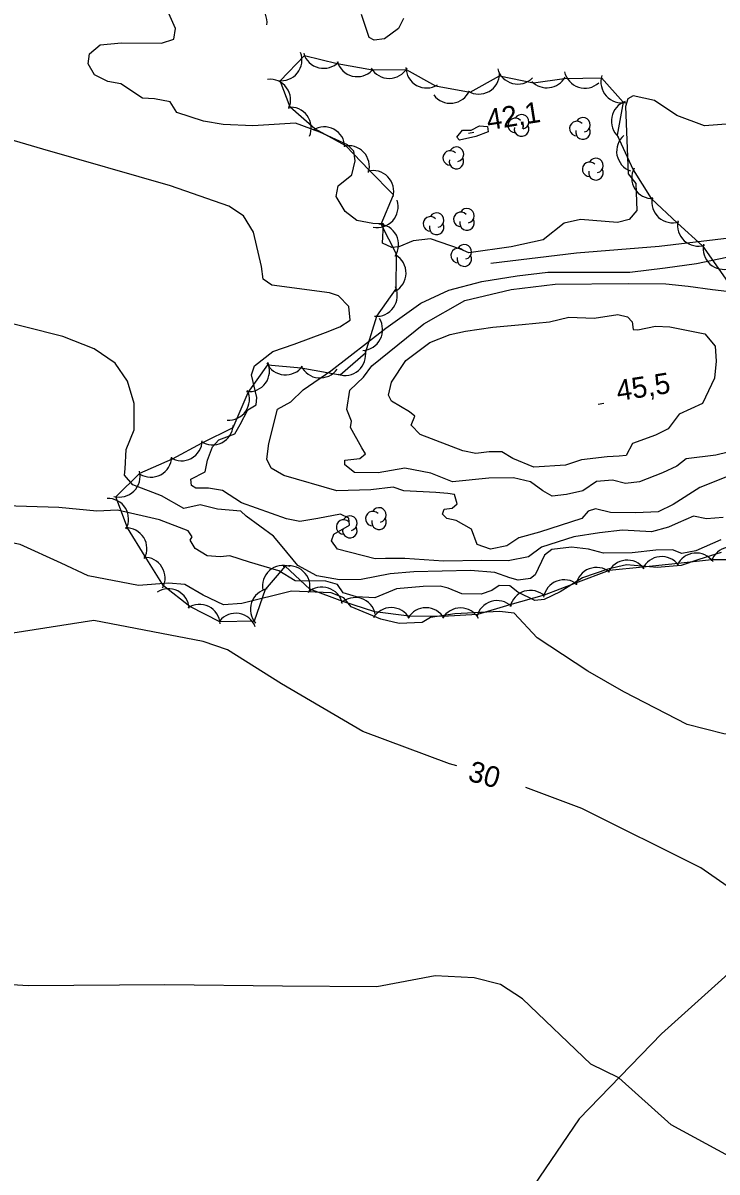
# Model space of a CAD drawing. Extents: x 646142 to 649934, y 5874075 to 5876351.
# Drawn here: x 648873.6 to 648973.7, y 5874561.2 to 5874726.9 of the extents above; entities that cross this region are included whole.
import ezdxf

# ---------------------------------------------------------------- set-up
doc = ezdxf.new("R2010")
doc.units = 0
for name, color, linetype in [('Niveau 1', 7, 'Continuous'), ('Niveau 2', 7, 'Continuous'), ('Niveau 3', 7, 'Continuous'), ('Niveau 4', 7, 'Continuous'), ('Niveau 44', 7, 'Continuous')]:
    doc.layers.add(name, color=color, linetype=linetype)

msp = doc.modelspace()

# ---------------------------------------------------------------- linework, layer by layer
at = {"layer": 'Niveau 1'}
for points in [[(648929.9, 5874695.48), (648927.82, 5874694.65), (648926.8, 5874694.53), (648925.45, 5874695.18), (648925.58, 5874697.96), (648924.08, 5874698.01), (648921.73, 5874698.43), (648920.07, 5874699.73), (648918.78, 5874701.88), (648919.05, 5874703.41), (648921.04, 5874705.03), (648921.49, 5874707.04), (648921.32, 5874708.41), (648920.4, 5874709.34), (648916.39, 5874711.17), (648912.89, 5874712.48), (648906.73, 5874712.1), (648902.45, 5874712.28), (648899.63, 5874712.76), (648895.79, 5874714.03), (648894.81, 5874715.53), (648892.57, 5874715.96), (648890.83, 5874716.09), (648887.7, 5874718.15), (648885.82, 5874718.5), (648883.87, 5874719.42), (648882.98, 5874721.05), (648883.15, 5874722.45), (648884.72, 5874723.79), (648887.79, 5874724.04), (648893.55, 5874724.02), (648895.32, 5874724.58), (648895.6, 5874726.11), (648894.64, 5874728.3)], [(648980, 5874712.7), (648971.91, 5874712.09), (648967.94, 5874713.58), (648964.69, 5874715.73), (648961.62, 5874716.4), (648960.87, 5874715.97), (648960.54, 5874714.89), (648960.92, 5874705.14), (648962.01, 5874703.77), (648962.14, 5874699.87), (648961.03, 5874698.59), (648959.36, 5874698.16), (648959.36, 5874698.16), (648954.02, 5874698.56), (648951.67, 5874698.05), (648948.63, 5874695.62), (648944.04, 5874694.61), (648937.93, 5874693.78), (648936.71, 5874694.32), (648932.4, 5874695.77), (648929.9, 5874695.48)], [(648935.5, 5874656.93), (648936.23, 5874657.59), (648935.83, 5874658.93), (648934.9, 5874659.05), (648933.16, 5874659.19), (648928.52, 5874659.45), (648926.97, 5874659.95), (648923.79, 5874659.58), (648918.86, 5874659.45), (648911.23, 5874661.66), (648909.37, 5874662.71), (648908.75, 5874664.02), (648909.06, 5874666.25), (648910.3, 5874671.24), (648912.24, 5874672.28), (648913.99, 5874673.99), (648918.02, 5874676.77), (648925.91, 5874682.9), (648930.99, 5874686.5), (648935.02, 5874688.36), (648939.81, 5874689.62), (648944.89, 5874690.45), (648949.31, 5874690.97), (648961.15, 5874690.99), (648966.25, 5874691.6), (648970.76, 5874692.25), (648978.38, 5874693.84)], [(648974.98, 5874661.39), (648971.25, 5874659.91), (648967.4, 5874657.49), (648965.23, 5874656.43), (648962.03, 5874656.28), (648958.35, 5874656.3), (648956.21, 5874656.86), (648955.11, 5874656.49), (648954.2, 5874655.46), (648948.11, 5874653.47), (648945.11, 5874652.65), (648943.4, 5874651.53), (648941.05, 5874651.02), (648939.13, 5874651.71), (648938.28, 5874653.92), (648936.06, 5874655.15), (648934.76, 5874655.46), (648934.11, 5874656.07), (648934.37, 5874656.8), (648935.5, 5874656.93)], [(648936.16, 5874619.76), (648935.13, 5874620.07), (648922.61, 5874624.74), (648910.87, 5874631.61), (648903.09, 5874636.5), (648899.58, 5874637.71), (648883.78, 5874640.72), (648870.56, 5874638.68), (648859.41, 5874635.84), (648841.82, 5874630.49), (648830.87, 5874625.92), (648825.5, 5874622.26), (648819, 5874615.43), (648814.1, 5874606.93), (648806.99, 5874601.3), (648801.78, 5874596.26), (648795.55, 5874589.11)], [(649089.91, 5874550.08), (649085.38, 5874551.17), (649078.2, 5874553.1), (649057.94, 5874558.7), (649046.02, 5874563.32), (649030.13, 5874566.31), (649006.48, 5874578.72), (648997.64, 5874585.58), (648982.79, 5874597.13), (648971.39, 5874605.08), (648954.23, 5874613.62), (648946.15, 5874616.67)]]:
    msp.add_lwpolyline(points, dxfattribs=at)
at = {"layer": 'Niveau 2'}
for points in [[(648928.48, 5874727.58), (648927.74, 5874726.12), (648925.74, 5874724.61), (648924.27, 5874724.44), (648923.53, 5874724.81), (648922.44, 5874728.14)], [(648974.6, 5874655.59), (648972.21, 5874655.42), (648970.32, 5874655.77), (648968.13, 5874654.82), (648966.71, 5874654.19), (648964.26, 5874653.55), (648960.09, 5874653.75), (648956.79, 5874653.36), (648953.06, 5874652.8), (648948.4, 5874651.32), (648946.5, 5874649.94), (648943.57, 5874649.36), (648939.77, 5874649.37), (648934.25, 5874649.29), (648928.67, 5874649.67), (648925.9, 5874649.68), (648924.41, 5874649.62), (648918.94, 5874651.05), (648918.1, 5874652.22), (648918.45, 5874653.19), (648920.71, 5874654.5), (648920.58, 5874655.52), (648919.37, 5874656.07), (648916.1, 5874655.45), (648913.5, 5874655.03), (648911.61, 5874655.38), (648905.1, 5874657.73), (648902.35, 5874659.48), (648900.35, 5874659.82), (648898.51, 5874659.83), (648897.88, 5874660.22), (648897.77, 5874661.13), (648899.84, 5874662.19), (648900.21, 5874663.85), (648900.9, 5874665.78), (648901.81, 5874666.81), (648904.13, 5874667.66), (648904.89, 5874669.03), (648906.02, 5874671.12), (648907.2, 5874671.84), (648907.3, 5874672.89), (648906.56, 5874676.16), (648906.98, 5874677.48), (648909.61, 5874679.52), (648912.71, 5874680.58), (648917.23, 5874682.27), (648919.31, 5874683.1), (648920.81, 5874684.08), (648920.57, 5874686.02), (648919.12, 5874687.58), (648917.8, 5874688), (648909.49, 5874689.09), (648908.23, 5874689.98), (648908, 5874691.8), (648906.83, 5874696.75), (648905.39, 5874699.12), (648903.27, 5874700.48), (648894.85, 5874703.41), (648876.45, 5874708.74), (648857.57, 5874714.24)], [(648938.24, 5874711.48), (648939.43, 5874712.08), (648940.59, 5874711.99), (648940.68, 5874711.2), (648938.93, 5874710.53), (648936.58, 5874710.02), (648936.18, 5874710.43), (648936.98, 5874711.45), (648938.24, 5874711.48)], [(648962.56, 5874660.74), (648960.52, 5874660.5), (648958.63, 5874660.97), (648956.35, 5874660.81), (648954.34, 5874659.42), (648951.99, 5874658.91), (648949.95, 5874658.67), (648948.59, 5874659.43), (648946.83, 5874660.72), (648944.34, 5874661.34), (648940.79, 5874661.27), (648935.57, 5874660.76), (648932.43, 5874662), (648928.67, 5874662.71), (648924.85, 5874662.02), (648921.4, 5874662.07), (648920, 5874663.17), (648920.03, 5874663.87), (648922.18, 5874664.12), (648923.02, 5874664.8), (648922.46, 5874665.65), (648920.84, 5874668.57), (648920.96, 5874669.51), (648920.3, 5874671.16), (648920.76, 5874673.97), (648922.72, 5874675.82), (648923.9, 5874677.45), (648931.43, 5874683.53), (648937.34, 5874686.88), (648944.03, 5874688.48), (648950.37, 5874689.23), (648960.92, 5874689.33), (648966.32, 5874689.28), (648969.57, 5874688.97), (648973.07, 5874688.47), (648975.16, 5874688.26)], [(648888.34, 5874662.63), (648888.47, 5874665.42), (648889.63, 5874668.22), (648889.63, 5874672.04), (648888.66, 5874675.28), (648886.85, 5874677.84), (648883.83, 5874679.91), (648879.34, 5874681.7), (648868.38, 5874684.45)], [(648957.88, 5874664.33), (648954.15, 5874663.89), (648951.84, 5874663.15), (648947.29, 5874662.84), (648944.27, 5874664.09), (648942.66, 5874665.05), (648940.83, 5874665.06), (648938.91, 5874664.83), (648937.03, 5874665.19), (648930.89, 5874667.56), (648929.58, 5874668.9), (648930.11, 5874670.23), (648929.35, 5874670.83), (648926.76, 5874672.36), (648926.31, 5874673.23), (648926.77, 5874675.12), (648928.8, 5874678.23), (648932.26, 5874680.83), (648935.22, 5874681.98), (648937.45, 5874682.48), (648941.39, 5874683.06), (648945.59, 5874683.44), (648949.56, 5874683.8), (648952.34, 5874684.47), (648956.02, 5874684.34), (648959.4, 5874684.85), (648960.81, 5874684.56), (648961.47, 5874683.83), (648961.61, 5874682.7), (648962.3, 5874682.67), (648964.87, 5874683.2), (648966.94, 5874683.1), (648971.99, 5874682.1), (648973.47, 5874680.32), (648973.62, 5874678.15), (648973.34, 5874675.71), (648971.61, 5874672.05), (648968.25, 5874670.5), (648966.68, 5874668.36), (648964.84, 5874667.45), (648961.54, 5874666.26), (648960.61, 5874664.54), (648959.59, 5874664.42), (648957.88, 5874664.33)], [(648977.13, 5874665.47), (648973.57, 5874664.59), (648969.27, 5874664.07), (648967.91, 5874662.99), (648965.84, 5874662.06), (648962.56, 5874660.74)], [(648974.3, 5874652.36), (648970.69, 5874650.77), (648968.65, 5874650.41), (648967.32, 5874650.95), (648964.9, 5874650.89), (648961.49, 5874650.49), (648957.34, 5874650.46), (648955.2, 5874651.01), (648952.74, 5874651.3), (648949.9, 5874650.96), (648948.84, 5874650.14), (648947.46, 5874647.31), (648946.83, 5874646.78), (648945.01, 5874646.56), (648943.82, 5874646.88), (648941.64, 5874647.66), (648938.15, 5874647.94), (648929.97, 5874647.78), (648926.55, 5874647.49), (648922.38, 5874646.65), (648919.26, 5874646.62), (648915.97, 5874647.16), (648913.24, 5874648.68), (648910.95, 5874651.42), (648909.73, 5874652.9), (648905.8, 5874655.79), (648905.02, 5874656.51), (648901.64, 5874656.8), (648899.14, 5874657.43), (648896.77, 5874656.91), (648893.55, 5874658.73), (648889.43, 5874660.33), (648888.23, 5874661.69), (648888.34, 5874662.63)], [(648884.23, 5874656.51), (648878.73, 5874657.02), (648867.82, 5874657.35), (648860.4, 5874657.39), (648854.02, 5874656.64), (648841.46, 5874653.29), (648833.91, 5874651.58), (648824.26, 5874648), (648819.02, 5874645.4), (648816.43, 5874643.82), (648813.87, 5874640.03), (648809.83, 5874629.34), (648802.64, 5874619.78)], [(648974.31, 5874650.53), (648971.08, 5874649.56), (648968.53, 5874648.68), (648965.1, 5874648.39), (648960.66, 5874648.79), (648957.97, 5874648.12), (648954.31, 5874646.87), (648951.08, 5874644.87), (648948.79, 5874643.78), (648947.42, 5874643.62), (648944.96, 5874644.84), (648943.81, 5874645.74), (648942.3, 5874645.79), (648941.23, 5874645.09), (648939.68, 5874644.55), (648936.9, 5874644.57), (648934.95, 5874645.38), (648933.76, 5874645.71), (648931.34, 5874645.65), (648927.45, 5874645.3), (648924.37, 5874644.01), (648921.69, 5874644.15), (648919.77, 5874644.74), (648918.94, 5874645.91), (648917.26, 5874646.41), (648912.86, 5874646.47), (648910.48, 5874647.92), (648906.28, 5874649.16), (648903.4, 5874650.09), (648902.03, 5874649.93), (648900.16, 5874650.06), (648898.41, 5874651.13), (648897.69, 5874652.32), (648897.98, 5874652.81), (648897.41, 5874653.67), (648893.29, 5874655.27), (648887.22, 5874656.64), (648884.23, 5874656.51)], [(648882.99, 5874647.16), (648879.06, 5874649.02), (648873.17, 5874651.69), (648868.06, 5874652.71), (648862.97, 5874652.68), (648856.74, 5874651.48), (648851.38, 5874649.79), (648841.72, 5874645.28), (648833.7, 5874640.61), (648823.48, 5874633), (648820.12, 5874629.11), (648817.38, 5874622.97), (648814, 5874618.27), (648811.04, 5874611.06), (648810.22, 5874609.22)], [(648944.44, 5874641.81), (648942.33, 5874642.03), (648935.89, 5874641.72), (648932.36, 5874641.19), (648931.18, 5874640.47), (648927.84, 5874640.3), (648925.21, 5874640.92), (648920.94, 5874642.73), (648919.86, 5874644), (648918.04, 5874644.71), (648912.33, 5874644.96), (648905.14, 5874643.17), (648902.49, 5874642.98), (648899.55, 5874644.37), (648896.93, 5874645.92), (648894.59, 5874646.1), (648890.22, 5874645.81), (648882.99, 5874647.16)], [(649055.69, 5874583.78), (649049.25, 5874588.24), (649043.09, 5874591.33), (649035.27, 5874596.67), (649025.75, 5874603.55), (649018.27, 5874608), (649010.57, 5874612.3), (649005.57, 5874615.42), (649001.07, 5874619.64), (648994.79, 5874621.8), (648985.59, 5874623.26), (648974.69, 5874624.4), (648969.43, 5874625.74), (648960.29, 5874630.46), (648955.07, 5874633.44), (648947.77, 5874638.26), (648944.44, 5874641.81)], [(649063.27, 5874518.2), (649050.91, 5874529.08), (649039.9, 5874537.55), (648993.07, 5874557.83), (648975.55, 5874563.43), (648967.09, 5874568.01), (648959.58, 5874574.8), (648955.51, 5874576.76), (648945.65, 5874586.19), (648942.49, 5874588.26), (648938.66, 5874589.2), (648933.05, 5874589.47), (648924.64, 5874587.88), (648911.03, 5874588), (648894.03, 5874588.19), (648874.39, 5874588.06), (648847.08, 5874589.7)]]:
    msp.add_lwpolyline(points, dxfattribs=at)
at = {"layer": 'Niveau 3'}
for p, q in [((648937.85, 5874711.05), (648938.64, 5874711.17)), ((648956.59, 5874671.96), (648957.38, 5874672.09))]:
    msp.add_line(p, q, dxfattribs=at)
at = {"layer": 'Niveau 4'}
for points in [[(648941.07, 5874692.3), (648953.43, 5874693.77), (648965.39, 5874694.72), (648977.52, 5874696.16)], [(648980.65, 5874594.54), (648965.7, 5874581.11), (648953.83, 5874568.86), (648944.85, 5874555.64)]]:
    msp.add_lwpolyline(points, dxfattribs=at)
at = {"layer": 'Niveau 44'}
for points in [[(648910.69, 5874718.59), (648914.18, 5874722.24), (648918.89, 5874721.08), (648923.99, 5874720.15), (648928.85, 5874720.19), (648933.1, 5874717.84), (648938.1, 5874716.94), (648942.33, 5874719.32), (648947.24, 5874718.27), (648951.66, 5874718.89), (648957.04, 5874719.02), (648960.2, 5874715.49), (648959.3, 5874710.72), (648961.65, 5874705.72), (648964.2, 5874701.59), (648968.04, 5874698.06), (648971.63, 5874694.8), (648975.22, 5874689.65)], [(648897.65, 5874642.74), (648893.86, 5874645.72), (648891.22, 5874649.97), (648888.67, 5874654.1), (648886.98, 5874658.58), (648890.43, 5874661.99), (648895.13, 5874664.07), (648899.41, 5874666.37), (648903.89, 5874668.58), (648906.08, 5874673.63), (648908.89, 5874677.61), (648913.73, 5874677.19), (648919.34, 5874676.17), (648923.02, 5874679.33), (648924.64, 5874684.61), (648927.43, 5874688.58), (648927.45, 5874693.57), (648925.24, 5874697.89), (648927.04, 5874702.14), (648923.51, 5874705.69), (648920.16, 5874709.2), (648915.71, 5874711.63), (648912.14, 5874714.78), (648910.69, 5874718.59)], [(648978.38, 5874649.51), (648972.95, 5874649.47), (648968.12, 5874648.97), (648963.01, 5874648.45), (648958.18, 5874647.96), (648953.3, 5874646.12), (648948.76, 5874644.39), (648943.82, 5874643.01), (648939.18, 5874641.59), (648934.15, 5874641.33), (648929.3, 5874641.35), (648924.33, 5874641.98), (648919.71, 5874643.46), (648914.97, 5874645.27), (648911.4, 5874648.56), (648908.5, 5874645.22), (648906.94, 5874640.62), (648901.98, 5874640.56), (648897.65, 5874642.74)]]:
    msp.add_lwpolyline(points, dxfattribs=at)
for centre, radius, start, end in [((648905.8, 5874726.99), 3, 353.5102, 113.4881), ((648910.83, 5874721.59), 3, 261.2051, 21.1831), ((648916.96, 5874723.38), 3, 196.1826, 316.1605), ((648921.81, 5874722.18), 3, 196.1826, 316.1605), ((648926.41, 5874721.93), 3, 210.4122, 330.3901), ((648931.83, 5874720.55), 3, 181.0014, 300.9794), ((648944.97, 5874721.11), 3, 195.2365, 315.2144), ((648909.2, 5874715.81), 3, 336.371, 96.349), ((648939.35, 5874719.66), 3, 239.4674, 359.4453), ((648949.17, 5874720.57), 3, 223.9496, 331.1079), ((648954.66, 5874720.51), 3, 191.9618, 311.9398), ((648959.97, 5874718.39), 3, 161.807, 281.785), ((648935.24, 5874718.34), 3, 216.7689, 336.7468), ((648961.48, 5874712.78), 3, 109.2422, 229.2201), ((648912.16, 5874711.78), 3, 336.371, 96.349), ((648945.52, 5874712.67), 1.05, 282.2692, 149.7263), ((648944.62, 5874712.14), 1.05, 44.1154, 269.804), ((648945.52, 5874711.62), 1.05, 166.9369, 29.6212), ((648953.49, 5874711.7), 1.05, 44.1154, 269.804), ((648954.39, 5874712.23), 1.05, 282.2692, 149.7263), ((648917.03, 5874708.94), 3, 2.0604, 122.0383), ((648954.39, 5874711.18), 1.05, 166.9369, 29.6212), ((648962.24, 5874708.42), 3, 130.6739, 250.6518), ((648920.56, 5874706.22), 3, 343.6757, 103.6537), ((648936.12, 5874707.99), 1.05, 282.2692, 149.7263), ((648935.22, 5874707.46), 1.05, 44.1154, 269.804), ((648936.12, 5874706.94), 1.05, 166.9369, 29.6212), ((648956.25, 5874706.36), 1.05, 282.2692, 149.7263), ((648924.08, 5874702.64), 3, 344.4972, 104.4752), ((648955.35, 5874705.83), 1.05, 44.1154, 269.804), ((648956.25, 5874705.31), 1.05, 166.9369, 29.6212), ((648964.42, 5874704.58), 3, 151.6995, 271.6775), ((648924.7, 5874700.41), 3, 258.1106, 18.0885), ((648967.31, 5874701.1), 3, 167.8467, 287.8246), ((648932.37, 5874697.95), 1.05, 44.1154, 269.804), ((648933.27, 5874698.48), 1.05, 282.2692, 149.7263), ((648936.75, 5874698.59), 1.05, 44.1154, 269.804), ((648937.65, 5874699.12), 1.05, 282.2692, 149.7263), ((648924.78, 5874694.93), 3, 327.0754, 87.0533), ((648933.27, 5874697.43), 1.05, 166.9369, 29.6212), ((648937.65, 5874698.07), 1.05, 166.9369, 29.6212), ((648971.02, 5874697.74), 3, 167.8467, 287.8246), ((648936.36, 5874693.38), 1.05, 44.1154, 269.804), ((648937.26, 5874693.91), 1.05, 282.2692, 149.7263), ((648974.72, 5874694.38), 3, 167.8467, 287.8246), ((648925.85, 5874690.86), 3, 298.828, 58.806), ((648937.26, 5874692.86), 1.05, 166.9369, 29.6212), ((648924.59, 5874687.61), 3, 264.827, 24.8049), ((648922.47, 5874682.69), 3, 272.5278, 32.5058), ((648920.03, 5874679.09), 3, 250.5979, 10.5758), ((648906.15, 5874676.75), 3, 263.9862, 23.9641), ((648911.46, 5874679.16), 3, 205.0263, 325.0043), ((648916.44, 5874678.72), 3, 205.0263, 325.0043), ((648903.25, 5874672.63), 3, 265.5191, 25.4971), ((648900.93, 5874669.07), 3, 236.5095, 356.4874), ((648896.44, 5874666.77), 3, 238.208, 358.1859), ((648892.03, 5874664.41), 3, 238.208, 358.1859), ((648887.47, 5874661.54), 3, 254.6088, 14.5868), ((648885.81, 5874655.36), 3, 331.8036, 91.7816), ((648920.74, 5874654.77), 1.05, 282.2692, 149.7263), ((648924.05, 5874655.43), 1.05, 44.1154, 269.804), ((648924.95, 5874655.96), 1.05, 282.2692, 149.7263), ((648888.45, 5874651.11), 3, 331.8036, 91.7816), ((648919.84, 5874654.24), 1.05, 44.1154, 269.804), ((648920.74, 5874653.72), 1.05, 166.9369, 29.6212), ((648924.95, 5874654.91), 1.05, 166.9369, 29.6212), ((648975.79, 5874648.36), 3, 41.6531, 161.631), ((648891.08, 5874646.86), 3, 331.8036, 91.7816), ((648960.77, 5874646.45), 3, 35.8547, 155.8326), ((648965.74, 5874646.96), 3, 35.8547, 155.8326), ((648970.72, 5874647.47), 3, 35.8547, 155.8326), ((648911.13, 5874645.7), 3, 71.6626, 191.6405), ((648911.99, 5874645.62), 3, 347.3672, 107.3451), ((648956.33, 5874645.39), 3, 50.8982, 170.8762), ((648951.66, 5874643.61), 3, 50.8982, 170.8762), ((648894.56, 5874642.32), 3, 3.341, 123.3189), ((648909.39, 5874642.35), 3, 101.2597, 221.2376), ((648916.72, 5874642.57), 3, 12.1624, 132.1403), ((648946.79, 5874642.08), 3, 47.0508, 167.0287), ((648899.02, 5874640.07), 3, 3.341, 123.3189), ((648921.48, 5874641.04), 3, 12.1624, 132.1403), ((648926.72, 5874639.6), 3, 29.7298, 149.7077), ((648931.72, 5874639.58), 3, 29.7298, 149.7077), ((648936.72, 5874639.55), 3, 29.7298, 149.7077), ((648942.01, 5874640.61), 3, 47.0508, 167.0287), ((648904.28, 5874638.78), 3, 20.8251, 140.803)]:
    msp.add_arc(centre, radius, start, end, dxfattribs=at)

# ---------------------------------------------------------------- texts
at = {"layer": 'Niveau 1'}
msp.add_text('30', height=3, rotation=344.5646, dxfattribs=at).set_placement((648937.63, 5874617.68))
at = {"layer": 'Niveau 3'}
for s, p in [('42,1 ', (648940.7, 5874711.45)), ('45,5 ', (648959.44, 5874672.37))]:
    msp.add_text(s, height=3, rotation=8.9405, dxfattribs=at).set_placement(p)

doc.saveas('drawing.dxf')
